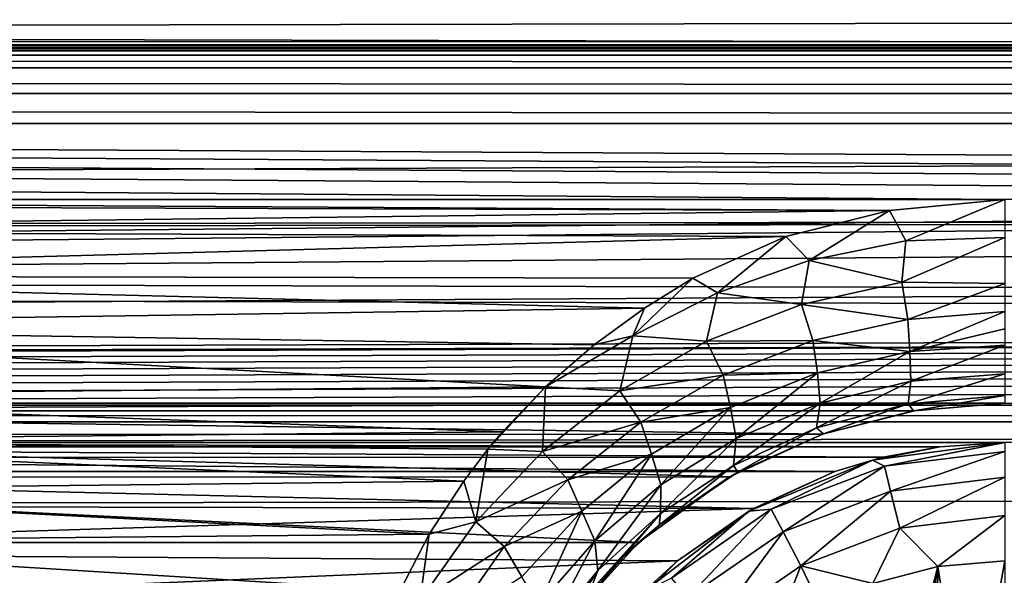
# Model space of a CAD drawing. Header units: metres. Extents: x -95 to 103, y -12 to 12.
# Tile 284 of 520: x -41.7 to -39.2, y 8.1 to 9.51. Entities that reach past the tile are written whole.
import ezdxf

# ---------------------------------------------------------------- set-up
doc = ezdxf.new("R2010")
doc.units = ezdxf.units.M
doc.layers.add('solid_P74500', color=7, linetype='CONTINUOUS')
doc.layers.add('solid_P74500_01', color=7, linetype='CONTINUOUS')

msp = doc.modelspace()

# ---------------------------------------------------------------- linework, layer by layer
at = {"layer": 'solid_P74500'}
for points in [[(92.5, 10.0152, -7.478519), (-94.018356, 9.477332, -8.150471), (-94.018356, 10.085306, -7.38489)], [(92.5, 10.0152, -7.478519), (92.5, 9.409225, -8.228889), (-94.018356, 9.477332, -8.150471)], [(92.5, 9.169497, 8.495161), (92.5, 9.793223, 7.7681), (-94.018356, 9.577682, 8.03231)], [(-12.2, 5.05, 0.5), (-11.7, 9.776363, 0.5), (-88, 9.776363, 0.5)], [(-12.2, 5.05, 0.5), (-88, 9.776363, 0.5), (-88, 5.05, 0.5)], [(92.5, 9.169497, 8.495161), (-94.018356, 9.577682, 8.03231), (-94.018356, 8.920666, 8.756239)], [(-86.199997, 9.423205, -4.3), (-87.224998, 9.55, -4.3), (-12.775, 9.55, -4.3)], [(-86.199997, 9.423205, -4.3), (-12.775, 9.55, -4.3), (-13.8, 9.423205, -4.3)], [(-39.200005, 9.057376, -8.614751), (-44.200005, 9.057376, -8.614751), (-94.018356, 9.477332, -8.150471)], [(-34.200005, 9.057376, -8.614751), (-39.200005, 9.057376, -8.614751), (-94.018356, 9.477332, -8.150471)], [(-29.200006, 9.057376, -8.614751), (-34.200005, 9.057376, -8.614751), (-94.018356, 9.477332, -8.150471)], [(-24.200006, 9.057376, -8.614751), (-29.200006, 9.057376, -8.614751), (-94.018356, 9.477332, -8.150471)], [(-19.200006, 9.057376, -8.614751), (-24.200006, 9.057376, -8.614751), (-94.018356, 9.477332, -8.150471)], [(-86.199997, 9.44173, -4.343083), (-13.8, 9.443185, -4.348236), (-13.8, 9.45, -4.4)], [(-86.199997, 9.45, -4.4), (-86.199997, 9.44173, -4.343083), (-13.8, 9.45, -4.4)], [(-86.199997, 9.45, -5), (-86.199997, 9.45, -4.4), (-13.8, 9.45, -4.4)], [(-13.8, 9.45, -5), (-86.199997, 9.45, -5), (-13.8, 9.45, -4.4)], [(-13.8, 9.434836, -5.076392), (-86.199997, 9.434776, -5.076537), (-86.199997, 9.45, -5)], [(-13.8, 9.434836, -5.076392), (-86.199997, 9.45, -5), (-13.8, 9.45, -5)], [(-13.8, 9.443185, -4.348236), (-86.199997, 9.423205, -4.3), (-13.8, 9.423205, -4.3)], [(-86.199997, 9.44173, -4.343083), (-86.199997, 9.423205, -4.3), (-13.8, 9.443185, -4.348236)], [(-13.8, 9.391477, -5.141366), (-86.199997, 9.434776, -5.076537), (-13.8, 9.434836, -5.076392)], [(-13.8, 9.391477, -5.141366), (-86.199997, 9.391366, -5.141477), (-86.199997, 9.434776, -5.076537)], [(-13.8, 9.391477, -5.141366), (-13.8, 9.326537, -5.184776), (-86.199997, 9.391366, -5.141477)], [(-13.8, 9.326537, -5.184776), (-86.199997, 9.326391, -5.184836), (-86.199997, 9.391366, -5.141477)], [(-13.8, 9.326537, -5.184776), (-13.8, 9.25, -5.2), (-86.199997, 9.326391, -5.184836)], [(-13.8, 9.25, -5.2), (-86.199997, 9.25, -5.2), (-86.199997, 9.326391, -5.184836)], [(-13.8, 9.25, -5.2), (-86.995445, 8.535221, -5.2), (-86.199997, 9.25, -5.2)], [(-13.8, 9.25, -5.2), (-13.566045, 9.214799, -5.2), (-86.995445, 8.535221, -5.2)], [(-13.566045, 9.214799, -5.2), (-13.35684, 9.115801, -5.2), (-86.995445, 8.535221, -5.2)], [(92.5, 8.487373, 9.175829), (92.5, 9.169497, 8.495161), (-94.018356, 8.920666, 8.756239)], [(-84.199997, 8.54, -7.701844), (92.5, 9.145422, -6.971025), (-92.5, 8.940191, -7.233159)], [(-74.199997, 8.54, -7.701844), (92.5, 9.145422, -6.971025), (-79.199997, 8.54, -7.701844)], [(-69.199997, 8.54, -7.701844), (92.5, 9.145422, -6.971025), (-74.199997, 8.54, -7.701844)], [(-64.199997, 8.54, -7.701844), (92.5, 9.145422, -6.971025), (-69.199997, 8.54, -7.701844)], [(-59.200001, 8.54, -7.701844), (92.5, 9.145422, -6.971025), (-64.199997, 8.54, -7.701844)], [(-54.200001, 8.54, -7.701844), (92.5, 9.145422, -6.971025), (-59.200001, 8.54, -7.701844)], [(-49.200001, 8.54, -7.701844), (92.5, 9.145422, -6.971025), (-54.200001, 8.54, -7.701844)], [(-44.200001, 8.54, -7.701844), (92.5, 9.145422, -6.971025), (-49.200001, 8.54, -7.701844)], [(-39.200001, 8.54, -7.701844), (92.5, 9.145422, -6.971025), (-44.200001, 8.54, -7.701844)], [(-13.35684, 9.115801, -5.2), (-13.185196, 8.961563, -5.2), (-86.995445, 8.535221, -5.2)], [(-39.493057, 9.02928, -8.644195), (-43.960751, 9.043484, -8.629334), (-44.200005, 9.057376, -8.614751)], [(-39.200005, 9.057376, -8.614751), (-39.493057, 9.02928, -8.644195), (-44.200005, 9.057376, -8.614751)], [(-39.451721, 8.951935, -8.698801), (-39.493057, 9.02928, -8.644195), (-39.200005, 9.057376, -8.614751)], [(-39.199982, 8.960335, -8.682782), (-39.451721, 8.951935, -8.698801), (-39.200005, 9.057376, -8.614751)], [(-39.493057, 9.02928, -8.644195), (-43.700359, 8.978143, -8.697296), (-43.960751, 9.043484, -8.629334)], [(-39.493057, 9.02928, -8.644195), (-39.756618, 8.963315, -8.712577), (-43.700359, 8.978143, -8.697296)], [(-39.696873, 8.901903, -8.755844), (-39.756618, 8.963315, -8.712577), (-39.493057, 9.02928, -8.644195)], [(-39.451721, 8.951935, -8.698801), (-39.696873, 8.901903, -8.755844), (-39.493057, 9.02928, -8.644195)], [(-39.756618, 8.963315, -8.712577), (-43.427822, 8.864437, -8.813158), (-43.700359, 8.978143, -8.697296)], [(-13.185196, 8.961563, -5.2), (-13.064476, 8.764095, -5.2), (-86.995445, 8.535221, -5.2)], [(-39.756618, 8.963315, -8.712577), (-39.992466, 8.857634, -8.819996), (-43.427822, 8.864437, -8.813158)], [(-39.929539, 8.820606, -8.844933), (-39.992466, 8.857634, -8.819996), (-39.756618, 8.963315, -8.712577)], [(-39.696873, 8.901903, -8.755844), (-39.929539, 8.820606, -8.844933), (-39.756618, 8.963315, -8.712577)], [(-39.46175, 8.847548, -8.731838), (-39.696873, 8.901903, -8.755844), (-39.451721, 8.951935, -8.698801)], [(-39.46175, 8.847548, -8.731838), (-39.451721, 8.951935, -8.698801), (-39.199982, 8.960335, -8.682782)], [(-39.199982, 8.960335, -8.682782), (-39.199963, 8.843924, -8.707972), (-39.46175, 8.847548, -8.731838)], [(92.5, 8.487373, 9.175829), (-94.018356, 8.920666, 8.756239), (-94.018356, 8.209083, 9.426609)], [(-39.716579, 8.790494, -8.803429), (-39.929539, 8.820606, -8.844933), (-39.696873, 8.901903, -8.755844)], [(-39.46175, 8.847548, -8.731838), (-39.716579, 8.790494, -8.803429), (-39.696873, 8.901903, -8.755844)], [(-40.115223, 8.781263, -8.896033), (-43.21125, 8.735947, -8.940538), (-43.427822, 8.864437, -8.813158)], [(-39.992466, 8.857634, -8.819996), (-40.115223, 8.781263, -8.896033), (-43.427822, 8.864437, -8.813158)], [(-40.144966, 8.711357, -8.958886), (-40.115223, 8.781263, -8.896033), (-39.992466, 8.857634, -8.819996)], [(-39.929539, 8.820606, -8.844933), (-40.144966, 8.711357, -8.958886), (-39.992466, 8.857634, -8.819996)], [(-39.446915, 8.752792, -8.725297), (-39.716579, 8.790494, -8.803429), (-39.46175, 8.847548, -8.731838)], [(-39.446915, 8.752792, -8.725297), (-39.46175, 8.847548, -8.731838), (-39.199963, 8.843924, -8.707972)], [(-39.199963, 8.843924, -8.707972), (-39.199959, 8.772922, -8.700407), (-39.446915, 8.752792, -8.725297)], [(-39.957397, 8.697297, -8.913805), (-40.144966, 8.711357, -8.958886), (-39.929539, 8.820606, -8.844933)], [(-39.716579, 8.790494, -8.803429), (-39.957397, 8.697297, -8.913805), (-39.929539, 8.820606, -8.844933)], [(-40.115223, 8.781263, -8.896033), (-40.243198, 8.687765, -8.987366), (-43.21125, 8.735947, -8.940538)], [(-40.144966, 8.711357, -8.958886), (-40.243198, 8.687765, -8.987366), (-40.115223, 8.781263, -8.896033)], [(-39.687653, 8.699052, -8.798007), (-39.957397, 8.697297, -8.913805), (-39.716579, 8.790494, -8.803429)], [(-39.446915, 8.752792, -8.725297), (-39.687653, 8.699052, -8.798007), (-39.716579, 8.790494, -8.803429)], [(-13.064476, 8.764095, -5.2), (-13.004552, 8.535221, -5.2), (-86.995445, 8.535221, -5.2)], [(-39.441639, 8.671274, -8.694287), (-39.687653, 8.699052, -8.798007), (-39.446915, 8.752792, -8.725297)], [(-39.441639, 8.671274, -8.694287), (-39.446915, 8.752792, -8.725297), (-39.199959, 8.772922, -8.700407)], [(-39.199955, 8.728601, -8.686563), (-39.441639, 8.671274, -8.694287), (-39.199959, 8.772922, -8.700407)], [(-40.366447, 8.581667, -9.088729), (-43.00983, 8.558819, -9.110249), (-43.21125, 8.735947, -8.940538)], [(-40.243198, 8.687765, -8.987366), (-40.366447, 8.581667, -9.088729), (-43.21125, 8.735947, -8.940538)], [(-39.199955, 8.728601, -8.686563), (-39.199955, 8.687284, -8.666237), (-39.441639, 8.671274, -8.694287)], [(-40.144966, 8.711357, -8.958886), (-40.366447, 8.581667, -9.088729), (-40.243198, 8.687765, -8.987366)], [(-40.17762, 8.571609, -9.052834), (-40.366447, 8.581667, -9.088729), (-40.144966, 8.711357, -8.958886)], [(-39.957397, 8.697297, -8.913805), (-40.17762, 8.571609, -9.052834), (-40.144966, 8.711357, -8.958886)], [(-39.91555, 8.611007, -8.909893), (-40.17762, 8.571609, -9.052834), (-39.957397, 8.697297, -8.913805)], [(-39.687653, 8.699052, -8.798007), (-39.91555, 8.611007, -8.909893), (-39.957397, 8.697297, -8.913805)], [(-39.676205, 8.617039, -8.770586), (-39.91555, 8.611007, -8.909893), (-39.687653, 8.699052, -8.798007)], [(-39.441639, 8.671274, -8.694287), (-39.676205, 8.617039, -8.770586), (-39.687653, 8.699052, -8.798007)], [(-39.439163, 8.595643, -8.634041), (-39.441639, 8.671274, -8.694287), (-39.199955, 8.687284, -8.666237)], [(-39.199959, 8.614271, -8.605644), (-39.439163, 8.595643, -8.634041), (-39.199955, 8.687284, -8.666237)], [(-39.669048, 8.539704, -8.712976), (-39.676205, 8.617039, -8.770586), (-39.441639, 8.671274, -8.694287)], [(-39.439163, 8.595643, -8.634041), (-39.669048, 8.539704, -8.712976), (-39.441639, 8.671274, -8.694287)], [(-39.91555, 8.611007, -8.909893), (-40.124184, 8.491942, -9.050558), (-40.17762, 8.571609, -9.052834)], [(-39.896748, 8.528881, -8.887128), (-40.124184, 8.491942, -9.050558), (-39.91555, 8.611007, -8.909893)], [(-39.676205, 8.617039, -8.770586), (-39.896748, 8.528881, -8.887128), (-39.91555, 8.611007, -8.909893)], [(-39.882225, 8.450442, -8.832457), (-39.896748, 8.528881, -8.887128), (-39.676205, 8.617039, -8.770586)], [(-39.669048, 8.539704, -8.712976), (-39.882225, 8.450442, -8.832457), (-39.676205, 8.617039, -8.770586)], [(-39.44595, 8.538467, -8.544914), (-39.439163, 8.595643, -8.634041), (-39.199959, 8.614271, -8.605644)], [(-39.19997, 8.559706, -8.514988), (-39.44595, 8.538467, -8.544914), (-39.199959, 8.614271, -8.605644)], [(-40.366447, 8.581667, -9.088729), (-40.475742, 8.467224, -9.19544), (-43.00983, 8.558819, -9.110249)], [(-40.366447, 8.581667, -9.088729), (-40.512749, 8.422978, -9.235986), (-40.475742, 8.467224, -9.19544)], [(-40.373718, 8.417471, -9.212131), (-40.512749, 8.422978, -9.235986), (-40.366447, 8.581667, -9.088729)], [(-40.17762, 8.571609, -9.052834), (-40.373718, 8.417471, -9.212131), (-40.366447, 8.581667, -9.088729)], [(-39.678604, 8.477234, -8.627752), (-39.669048, 8.539704, -8.712976), (-39.439163, 8.595643, -8.634041)], [(-39.44595, 8.538467, -8.544914), (-39.678604, 8.477234, -8.627752), (-39.439163, 8.595643, -8.634041)], [(-40.475742, 8.467224, -9.19544), (-42.906006, 8.443342, -9.217374), (-43.00983, 8.558819, -9.110249)], [(-40.124184, 8.491942, -9.050558), (-40.373718, 8.417471, -9.212131), (-40.17762, 8.571609, -9.052834)], [(-39.19997, 8.559706, -8.514988), (-39.432384, 8.520578, -8.433332), (-39.44595, 8.538467, -8.544914)], [(-39.19997, 8.559706, -8.514988), (-39.200001, 8.54, -8.407997), (-39.432384, 8.520578, -8.433332)], [(-87, 8.49261, -5.204592), (-86.995445, 8.535221, -5.2), (-13, 8.492611, -5.204592)], [(-86.995445, 8.535221, -5.2), (-13.004552, 8.535221, -5.2), (-13, 8.492611, -5.204592)], [(-39.200001, 8.54, -7.701844), (-44.200001, 8.54, -7.701844), (-43.969208, 8.520817, -7.723062)], [(-39.429855, 8.520978, -7.722884), (-39.200001, 8.54, -7.701844), (-43.969208, 8.520817, -7.723062)], [(-39.896748, 8.528881, -8.887128), (-40.097191, 8.410545, -9.032645), (-40.124184, 8.491942, -9.050558)], [(-40.073566, 8.332653, -8.980428), (-40.097191, 8.410545, -9.032645), (-39.896748, 8.528881, -8.887128)], [(-39.882225, 8.450442, -8.832457), (-40.073566, 8.332653, -8.980428), (-39.896748, 8.528881, -8.887128)], [(-39.889435, 8.382146, -8.751585), (-39.882225, 8.450442, -8.832457), (-39.669048, 8.539704, -8.712976)], [(-39.678604, 8.477234, -8.627752), (-39.889435, 8.382146, -8.751585), (-39.669048, 8.539704, -8.712976)], [(-39.44595, 8.538467, -8.544914), (-39.660839, 8.461979, -8.506461), (-39.678604, 8.477234, -8.627752)], [(-39.44595, 8.538467, -8.544914), (-39.432384, 8.520578, -8.433332), (-39.660839, 8.461979, -8.506461)], [(-39.432384, 8.520578, -8.433332), (-39.200001, 8.54, -8.407997), (-39.429855, 8.520978, -7.722884)], [(-39.200001, 8.54, -8.407997), (-39.200001, 8.54, -7.701844), (-39.429855, 8.520978, -7.722884)], [(-39.663189, 8.461158, -7.788376), (-39.429855, 8.520978, -7.722884), (-43.969208, 8.520817, -7.723062)], [(-39.663189, 8.461158, -7.788376), (-43.969208, 8.520817, -7.723062), (-43.73526, 8.460627, -7.788954)], [(-39.432384, 8.520578, -8.433332), (-39.429855, 8.520978, -7.722884), (-39.663189, 8.461158, -7.788376)], [(-39.660839, 8.461979, -8.506461), (-39.432384, 8.520578, -8.433332), (-39.663189, 8.461158, -7.788376)], [(92.5, 7.752533, 9.805175), (92.5, 8.487373, 9.175829), (-94.018356, 8.209083, 9.426609)], [(-44.200001, 8.44, -5.224123), (-87, 8.49261, -5.204592), (-13, 8.492611, -5.204592)], [(-13, 8.492611, -5.204592), (-39.200001, 8.44, -5.224123), (-44.200001, 8.44, -5.224123)], [(-40.124184, 8.491942, -9.050558), (-40.31007, 8.34565, -9.211479), (-40.373718, 8.417471, -9.212131)], [(-40.097191, 8.410545, -9.032645), (-40.31007, 8.34565, -9.211479), (-40.124184, 8.491942, -9.050558)], [(-39.678604, 8.477234, -8.627752), (-39.878544, 8.364573, -8.626897), (-39.889435, 8.382146, -8.751585)], [(-39.678604, 8.477234, -8.627752), (-39.660839, 8.461979, -8.506461), (-39.878544, 8.364573, -8.626897)], [(-39.899006, 8.353099, -7.904159), (-39.663189, 8.461158, -7.788376), (-43.73526, 8.460627, -7.788954)], [(-39.899006, 8.353099, -7.904159), (-43.73526, 8.460627, -7.788954), (-43.499878, 8.352461, -7.904833)], [(-40.475742, 8.467224, -9.19544), (-40.512749, 8.422978, -9.235986), (-42.906006, 8.443342, -9.217374)], [(-40.074623, 8.259929, -8.903189), (-40.073566, 8.332653, -8.980428), (-39.882225, 8.450442, -8.832457)], [(-39.889435, 8.382146, -8.751585), (-40.074623, 8.259929, -8.903189), (-39.882225, 8.450442, -8.832457)], [(-39.878544, 8.364573, -8.626897), (-39.663189, 8.461158, -7.788376), (-39.899006, 8.353099, -7.904159)], [(-39.878544, 8.364573, -8.626897), (-39.660839, 8.461979, -8.506461), (-39.663189, 8.461158, -7.788376)], [(-39.364891, 8.429509, -5.230221), (-44.032898, 8.429217, -5.230403), (-44.200001, 8.44, -5.224123)], [(-39.200001, 8.44, -5.224123), (-39.364891, 8.429509, -5.230221), (-44.200001, 8.44, -5.224123)], [(-39.364891, 8.429509, -5.230221), (-39.509518, 8.402635, -5.250264), (-44.032898, 8.429217, -5.230403)], [(-39.509518, 8.402635, -5.250264), (-43.889034, 8.402259, -5.250598), (-44.032898, 8.429217, -5.230403)], [(-40.574173, 8.342347, -9.30888), (-42.810066, 8.317733, -9.33088), (-42.906006, 8.443342, -9.217374)], [(-40.512749, 8.422978, -9.235986), (-40.574173, 8.342347, -9.30888), (-42.906006, 8.443342, -9.217374)], [(-39.536465, 8.395703, -11.5), (-39.364891, 8.429509, -5.230221), (-39.200001, 8.44, -5.224123)], [(-39.536465, 8.395703, -11.5), (-39.200001, 8.44, -5.224123), (-39.200001, 8.44, -11.5)], [(-39.505669, 8.380139, -11.614588), (-39.536465, 8.395703, -11.5), (-39.200001, 8.44, -11.5)], [(-39.536465, 8.395703, -11.5), (-39.509518, 8.402635, -5.250264), (-39.364891, 8.429509, -5.230221)], [(-39.200001, 8.417253, -11.614588), (-39.505669, 8.380139, -11.614588), (-39.200001, 8.44, -11.5)], [(-39.509518, 8.402635, -5.250264), (-39.63176, 8.366207, -5.293069), (-43.889034, 8.402259, -5.250598)], [(-43.889034, 8.402259, -5.250598), (-39.63176, 8.366207, -5.293069), (-43.768238, 8.366207, -5.293069)], [(-40.543545, 8.238771, -9.384665), (-40.574173, 8.342347, -9.30888), (-40.512749, 8.422978, -9.235986)], [(-40.373718, 8.417471, -9.212131), (-40.543545, 8.238771, -9.384665), (-40.512749, 8.422978, -9.235986)], [(-40.31007, 8.34565, -9.211479), (-40.543545, 8.238771, -9.384665), (-40.373718, 8.417471, -9.212131)], [(-40.097191, 8.410545, -9.032645), (-40.274479, 8.266009, -9.1982), (-40.31007, 8.34565, -9.211479)], [(-40.240917, 8.190633, -9.147759), (-40.274479, 8.266009, -9.1982), (-40.097191, 8.410545, -9.032645)], [(-40.073566, 8.332653, -8.980428), (-40.240917, 8.190633, -9.147759), (-40.097191, 8.410545, -9.032645)], [(-39.536465, 8.395703, -11.5), (-39.63176, 8.366207, -5.293069), (-39.509518, 8.402635, -5.250264)], [(-39.490101, 8.316991, -11.712049), (-39.505669, 8.380139, -11.614588), (-39.200001, 8.417253, -11.614588)], [(-39.490101, 8.316991, -11.712049), (-39.200001, 8.417253, -11.614588), (-39.200001, 8.352216, -11.712049)], [(-39.889435, 8.382146, -8.751585), (-39.878544, 8.364573, -8.626897), (-40.077797, 8.230629, -8.78609)], [(-39.889435, 8.382146, -8.751585), (-40.077797, 8.230629, -8.78609), (-40.074623, 8.259929, -8.903189)], [(-39.536465, 8.395703, -11.5), (-39.849998, 8.265833, -11.5), (-39.63176, 8.366207, -5.293069)], [(-39.793568, 8.270952, -11.614588), (-39.849998, 8.265833, -11.5), (-39.536465, 8.395703, -11.5)], [(-39.505669, 8.380139, -11.614588), (-39.793568, 8.270952, -11.614588), (-39.536465, 8.395703, -11.5)], [(-39.763344, 8.213364, -11.712049), (-39.793568, 8.270952, -11.614588), (-39.505669, 8.380139, -11.614588)], [(-39.490101, 8.316991, -11.712049), (-39.763344, 8.213364, -11.712049), (-39.505669, 8.380139, -11.614588)], [(-43.768238, 8.366207, -5.293069), (-39.63176, 8.366207, -5.293069), (-39.838207, 8.272575, -5.438244)], [(-43.575996, 8.280447, -5.426181), (-43.768238, 8.366207, -5.293069), (-39.838207, 8.272575, -5.438244)], [(-40.130051, 8.186581, -8.076503), (-39.899006, 8.353099, -7.904159), (-43.499878, 8.352461, -7.904833)], [(-40.130051, 8.186581, -8.076503), (-43.499878, 8.352461, -7.904833), (-43.269226, 8.185938, -8.077154)], [(-40.077797, 8.230629, -8.78609), (-39.899006, 8.353099, -7.904159), (-40.130051, 8.186581, -8.076503)], [(-40.077797, 8.230629, -8.78609), (-39.878544, 8.364573, -8.626897), (-39.899006, 8.353099, -7.904159)], [(-39.849998, 8.265833, -11.5), (-39.838207, 8.272575, -5.438244), (-39.63176, 8.366207, -5.293069)], [(-39.490101, 8.316991, -11.712049), (-39.200001, 8.352216, -11.712049), (-39.466789, 8.222411, -11.777164)], [(-39.200001, 8.352216, -11.712049), (-39.200001, 8.254805, -11.777164), (-39.466789, 8.222411, -11.777164)], [(-40.574173, 8.342347, -9.30888), (-40.661537, 8.207409, -9.428066), (-42.810066, 8.317733, -9.33088)], [(-40.543545, 8.238771, -9.384665), (-40.661537, 8.207409, -9.428066), (-40.574173, 8.342347, -9.30888)], [(-40.31007, 8.34565, -9.211479), (-40.471039, 8.175805, -9.385549), (-40.543545, 8.238771, -9.384665)], [(-40.274479, 8.266009, -9.1982), (-40.471039, 8.175805, -9.385549), (-40.31007, 8.34565, -9.211479)], [(-40.233376, 8.115582, -9.073152), (-40.240917, 8.190633, -9.147759), (-40.073566, 8.332653, -8.980428)], [(-40.074623, 8.259929, -8.903189), (-40.233376, 8.115582, -9.073152), (-40.073566, 8.332653, -8.980428)], [(-40.661537, 8.207409, -9.428066), (-42.728512, 8.18801, -9.444919), (-42.810066, 8.317733, -9.33088)], [(-39.490101, 8.316991, -11.712049), (-39.718075, 8.12711, -11.777164), (-39.763344, 8.213364, -11.712049)], [(-39.490101, 8.316991, -11.712049), (-39.466789, 8.222411, -11.777164), (-39.718075, 8.12711, -11.777164)], [(-43.395794, 8.161398, -5.603641), (-43.575996, 8.280447, -5.426181), (-39.838207, 8.272575, -5.438244)], [(-43.395794, 8.161398, -5.603641), (-39.838207, 8.272575, -5.438244), (-40.03117, 8.13967, -5.635225)], [(-40.274479, 8.266009, -9.1982), (-40.426731, 8.098949, -9.376516), (-40.471039, 8.175805, -9.385549)], [(-40.383152, 8.028093, -9.327198), (-40.426731, 8.098949, -9.376516), (-40.274479, 8.266009, -9.1982)], [(-40.240917, 8.190633, -9.147759), (-40.383152, 8.028093, -9.327198), (-40.274479, 8.266009, -9.1982)], [(-40.074623, 8.259929, -8.903189), (-40.169182, 8.15029, -8.879545), (-40.255077, 8.060224, -8.98037)], [(-40.074623, 8.259929, -8.903189), (-40.255077, 8.060224, -8.98037), (-40.233376, 8.115582, -9.073152)], [(-40.074623, 8.259929, -8.903189), (-40.077797, 8.230629, -8.78609), (-40.169182, 8.15029, -8.879545)], [(-39.849998, 8.265833, -11.5), (-40.11924, 8.059238, -11.5), (-40.03117, 8.13967, -5.635225)], [(-40.046974, 8.096038, -11.614588), (-40.11924, 8.059238, -11.5), (-39.849998, 8.265833, -11.5)], [(-39.793568, 8.270952, -11.614588), (-40.046974, 8.096038, -11.614588), (-39.849998, 8.265833, -11.5)], [(-40.003849, 8.047357, -11.712049), (-40.046974, 8.096038, -11.614588), (-39.793568, 8.270952, -11.614588)], [(-39.849998, 8.265833, -11.5), (-40.03117, 8.13967, -5.635225), (-39.838207, 8.272575, -5.438244)], [(-39.763344, 8.213364, -11.712049), (-40.003849, 8.047357, -11.712049), (-39.793568, 8.270952, -11.614588)], [(-39.466789, 8.222411, -11.777164), (-39.200001, 8.254805, -11.777164), (-39.370331, 8.125382, -11.8)], [(-39.200001, 8.254805, -11.777164), (-39.200001, 8.14, -11.8), (-39.370331, 8.125382, -11.8)], [(-40.543545, 8.238771, -9.384665), (-40.685516, 8.038312, -9.565678), (-40.661537, 8.207409, -9.428066)], [(-40.471039, 8.175805, -9.385549), (-40.685516, 8.038312, -9.565678), (-40.543545, 8.238771, -9.384665)], [(-40.169182, 8.15029, -8.879545), (-40.077797, 8.230629, -8.78609), (-40.130051, 8.186581, -8.076503)], [(92.5, 7.752533, 9.805175), (-94.018356, 8.209083, 9.426609), (-94.018356, 7.447287, 10.039319)], [(-40.661537, 8.207409, -9.428066), (-40.735615, 8.064089, -9.550941), (-42.728512, 8.18801, -9.444919)], [(-40.685516, 8.038312, -9.565678), (-40.735615, 8.064089, -9.550941), (-40.661537, 8.207409, -9.428066)], [(-39.763344, 8.213364, -11.712049), (-39.939251, 7.974443, -11.777164), (-40.003849, 8.047357, -11.712049)], [(-39.763344, 8.213364, -11.712049), (-39.718075, 8.12711, -11.777164), (-39.939251, 7.974443, -11.777164)], [(-39.718075, 8.12711, -11.777164), (-39.466789, 8.222411, -11.777164), (-39.535686, 8.081974, -11.8)], [(-39.466789, 8.222411, -11.777164), (-39.370331, 8.125382, -11.8), (-39.535686, 8.081974, -11.8)], [(-40.338188, 7.955187, -8.304517), (-40.130051, 8.186581, -8.076503), (-43.269226, 8.185938, -8.077154)], [(-40.338188, 7.955187, -8.304517), (-43.269226, 8.185938, -8.077154), (-43.061371, 7.95457, -8.305107)], [(-40.735615, 8.064089, -9.550941), (-42.65778, 8.05173, -9.561361), (-42.728512, 8.18801, -9.444919)], [(-40.471039, 8.175805, -9.385549), (-40.605495, 7.985066, -9.567982), (-40.685516, 8.038312, -9.565678)], [(-40.426731, 8.098949, -9.376516), (-40.605495, 7.985066, -9.567982), (-40.471039, 8.175805, -9.385549)], [(-40.365761, 7.953053, -9.254251), (-40.383152, 8.028093, -9.327198), (-40.240917, 8.190633, -9.147759)], [(-40.233376, 8.115582, -9.073152), (-40.365761, 7.953053, -9.254251), (-40.240917, 8.190633, -9.147759)], [(-40.169182, 8.15029, -8.879545), (-40.130051, 8.186581, -8.076503), (-40.338188, 7.955187, -8.304517)], [(-43.228165, 8.003443, -5.827108), (-43.395794, 8.161398, -5.603641), (-40.03117, 8.13967, -5.635225)], [(-40.255077, 8.060224, -8.98037), (-40.169182, 8.15029, -8.879545), (-40.338188, 7.955187, -8.304517)], [(-43.228165, 8.003443, -5.827108), (-40.03117, 8.13967, -5.635225), (-40.209461, 7.959397, -5.887105)], [(-40.11924, 8.059238, -11.5), (-40.209461, 7.959397, -5.887105), (-40.03117, 8.13967, -5.635225)], [(-39.788025, 7.948541, -11.8), (-39.939251, 7.974443, -11.777164), (-39.718075, 8.12711, -11.777164)], [(-39.668499, 8.022584, -11.8), (-39.788025, 7.948541, -11.8), (-39.718075, 8.12711, -11.777164)], [(-39.668499, 8.022584, -11.8), (-39.718075, 8.12711, -11.777164), (-39.535686, 8.081974, -11.8)], [(-39.370331, 8.125382, -11.8), (-39.525322, 7.519121, -11.8), (-39.535686, 8.081974, -11.8)], [(-39.370331, 8.125382, -11.8), (-39.4538, 7.570744, -11.8), (-39.525322, 7.519121, -11.8)], [(-39.370331, 8.125382, -11.8), (-39.376312, 7.607516, -11.8), (-39.4538, 7.570744, -11.8)], [(-39.370331, 8.125382, -11.8), (-39.291828, 7.630482, -11.8), (-39.376312, 7.607516, -11.8)], [(-39.200001, 8.14, -11.8), (-39.291828, 7.630482, -11.8), (-39.370331, 8.125382, -11.8)], [(-39.200001, 8.14, -11.8), (-39.200001, 7.64, -11.8), (-39.291828, 7.630482, -11.8)], [(-40.233376, 8.115582, -9.073152), (-40.333858, 7.961197, -9.089928), (-40.365761, 7.953053, -9.254251)], [(-40.233376, 8.115582, -9.073152), (-40.255077, 8.060224, -8.98037), (-40.333858, 7.961197, -9.089928)]]:
    msp.add_3dface(points, dxfattribs=at)
at = {"layer": 'solid_P74500_01'}
for points in [[(-90.699997, 9.904712, -5.843516), (92.5, 9.145422, -6.971025), (92.5, 10.103848, -5.491487)], [(-92.5, 8.940191, 7.233159), (-92.5, 9.904712, 5.843516), (92.5, 9.641595, 6.268019)], [(-90.699997, 9.904712, -5.843516), (-92.5, 8.940191, -7.233159), (92.5, 9.145422, -6.971025)], [(-92.5, 8.940191, 7.233159), (92.5, 9.641595, 6.268019), (92.5, 8.572252, 7.665731)], [(-19.200006, 9.057376, -8.614751), (-94.018356, 9.477332, -8.150471), (92.5, 9.409225, -8.228889)], [(-84.199997, 8.54, -7.701844), (-79.199997, 8.54, -7.701844), (92.5, 9.145422, -6.971025)], [(-92.5, 7.788958, 8.459974), (-92.5, 8.940191, 7.233159), (92.5, 8.572252, 7.665731)], [(-92.5, 7.788958, 8.459974), (92.5, 8.572252, 7.665731), (92.5, 7.29035, 8.893468)]]:
    msp.add_3dface(points, dxfattribs=at)

doc.saveas('drawing.dxf')
